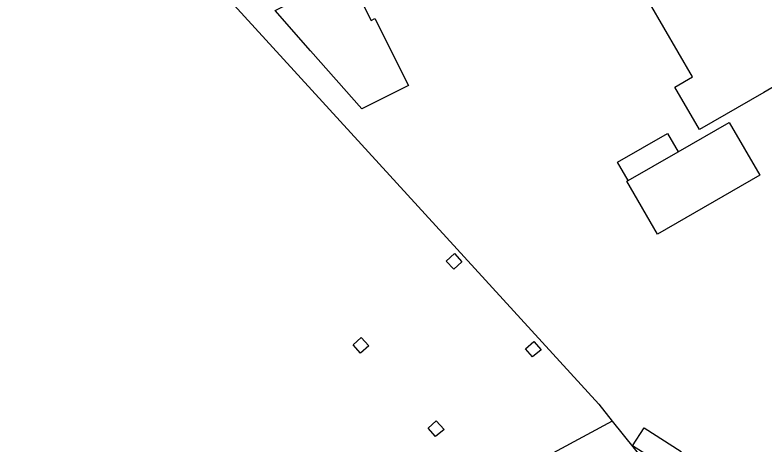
# Model space of a CAD drawing. Extents: x 157321 to 158827, y 386650 to 388532.
# Drawn here: x 157520.9 to 157574.9, y 387550 to 387580.9 of the extents above; entities that cross this region are included whole.
import ezdxf

# ---------------------------------------------------------------- set-up
doc = ezdxf.new("R2010")
doc.units = 0
for name, color, linetype in [('IMGEO_Groenvoorziening', 7, 'Continuous'), ('IMGEO_Hoogspanningsmast', 7, 'Continuous'), ('IMGEO_Pand', 7, 'Continuous')]:
    doc.layers.add(name, color=color, linetype=linetype)

msp = doc.modelspace()

# ---------------------------------------------------------------- linework, layer by layer
at = {"layer": 'IMGEO_Groenvoorziening'}
for points in [[(157517.52, 387602.638), (157562.957, 387552.907), (157563.938, 387551.687)], [(157563.938, 387551.687), (157545.644, 387541.807)], [(157563.938, 387551.687), (157578.677, 387533.351), (157589.022, 387521.485), (157585.187, 387519.238)]]:
    msp.add_lwpolyline(points, dxfattribs=at)
at = {"layer": 'IMGEO_Hoogspanningsmast'}
for points in [[(157552.572, 387563.751), (157553.108, 387563.156), (157552.514, 387562.621), (157551.978, 387563.215), (157552.572, 387563.751)], [(157545.861, 387557.701), (157546.397, 387557.107), (157545.803, 387556.571), (157545.267, 387557.166), (157545.861, 387557.701)], [(157558.276, 387557.423), (157558.812, 387556.828), (157558.185, 387556.312), (157557.674, 387556.881), (157558.276, 387557.423)], [(157551.264, 387551.707), (157551.825, 387551.085), (157551.206, 387550.576), (157550.67, 387551.171), (157551.264, 387551.707)]]:
    msp.add_lwpolyline(points, dxfattribs=at)
at = {"layer": 'IMGEO_Pand'}
for points in [[(157577.853, 387588.319), (157581.086, 387582.748), (157577.511, 387580.674), (157576.247, 387579.941), (157577.762, 387577.33), (157579.049, 387578.077), (157579.164, 387577.877), (157574.84, 387575.368), (157570.217, 387572.686), (157568.436, 387575.756), (157569.711, 387576.495), (157566.627, 387581.811)], [(157545.897, 387574.176), (157542.213, 387578.373), (157539.661, 387581.28), (157544.896, 387583.9), (157546.571, 387580.554), (157546.839, 387580.688), (157549.257, 387575.858), (157545.897, 387574.176)], [(157568.677, 387571.088), (157572.361, 387573.207), (157574.555, 387569.393), (157567.187, 387565.155), (157564.993, 387568.969), (157565.075, 387569.016)], [(157565.075, 387569.016), (157564.312, 387570.343), (157567.914, 387572.415), (157568.677, 387571.088)], [(157565.075, 387569.016), (157568.677, 387571.088)], [(157568.905, 387549.493), (157568.084, 387548.201), (157565.401, 387549.905), (157566.222, 387551.197), (157568.905, 387549.493)]]:
    msp.add_lwpolyline(points, dxfattribs=at)

doc.saveas('drawing.dxf')
